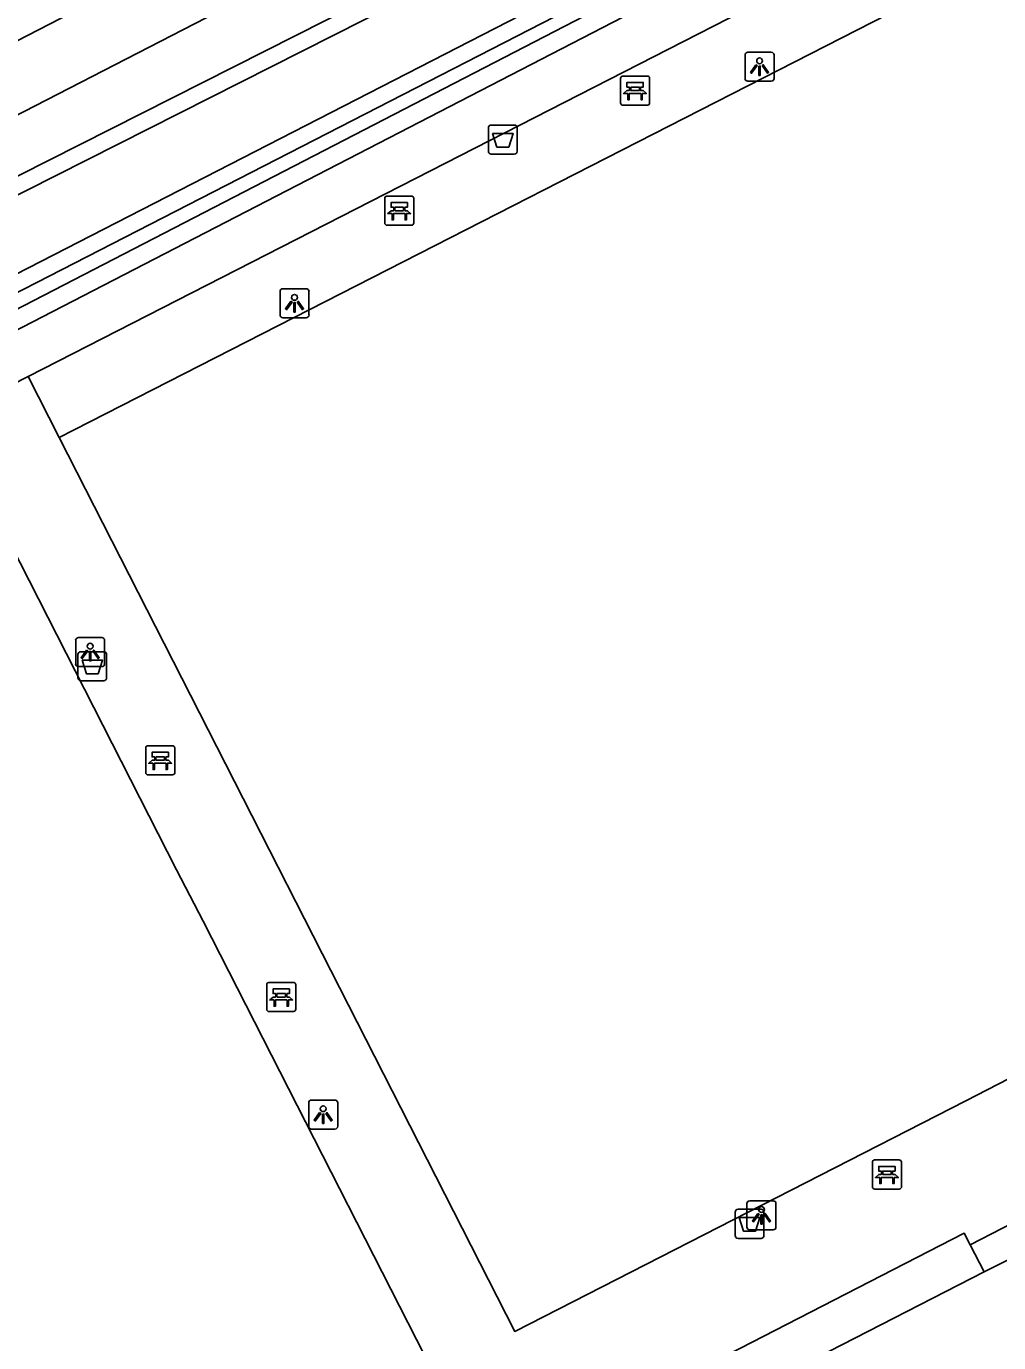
# Model space of a CAD drawing. Extents: x 158838 to 160074, y 386376 to 387776.
# Drawn here: x 159396.04 to 159429.46, y 387475.61 to 387520.84 of the extents above; entities that cross this region are included whole.
import ezdxf

# ---------------------------------------------------------------- set-up
doc = ezdxf.new("R2010")
doc.units = 0
for name, color, linetype in [('IMGEO_Afvalbak', 7, 'Continuous'), ('IMGEO_Bank', 7, 'Continuous'), ('IMGEO_Berm_groen', 7, 'Continuous'), ('IMGEO_Fietspad_gesloten', 7, 'Continuous'), ('IMGEO_Groenvoorziening', 7, 'Continuous'), ('IMGEO_Haag', 7, 'Continuous'), ('IMGEO_Hek', 7, 'Continuous'), ('IMGEO_Lichtpunt', 7, 'Continuous'), ('IMGEO_Muur', 7, 'Continuous'), ('IMGEO_Voetpad_open', 7, 'Continuous'), ('IMGEO_Waterloop', 7, 'Continuous')]:
    doc.layers.add(name, color=color, linetype=linetype)

msp = doc.modelspace()

# ---------------------------------------------------------------- linework, layer by layer
at = {"layer": 'IMGEO_Afvalbak'}
for p, q in [((159412.021, 387517.451), (159412.811, 387517.451)), ((159412.811, 387517.451), (159412.021, 387517.451)), ((159411.921, 387516.551), (159411.921, 387517.351)), ((159411.921, 387517.351), (159411.921, 387516.551)), ((159412.911, 387517.351), (159412.911, 387516.551)), ((159412.911, 387516.551), (159412.911, 387517.351)), ((159412.811, 387516.451), (159412.021, 387516.451)), ((159412.021, 387516.451), (159412.811, 387516.451)), ((159397.909, 387499.352), (159398.699, 387499.352)), ((159398.699, 387499.352), (159397.909, 387499.352)), ((159397.809, 387498.452), (159397.809, 387499.252)), ((159397.809, 387499.252), (159397.809, 387498.452)), ((159398.799, 387499.252), (159398.799, 387498.452)), ((159398.799, 387498.452), (159398.799, 387499.252)), ((159398.699, 387498.352), (159397.909, 387498.352)), ((159397.909, 387498.352), (159398.699, 387498.352)), ((159420.402, 387479.294), (159420.402, 387480.094)), ((159420.402, 387480.094), (159420.402, 387479.294)), ((159420.502, 387480.194), (159421.292, 387480.194)), ((159421.292, 387480.194), (159420.502, 387480.194)), ((159421.392, 387480.094), (159421.392, 387479.294)), ((159421.392, 387479.294), (159421.392, 387480.094)), ((159421.292, 387479.194), (159420.502, 387479.194)), ((159420.502, 387479.194), (159421.292, 387479.194))]:
    msp.add_line(p, q, dxfattribs=at)
for points in [[(159412.064, 387517.165), (159412.768, 387517.165), (159412.619, 387516.695), (159412.213, 387516.695), (159412.064, 387517.165)], [(159397.952, 387499.066), (159398.656, 387499.066), (159398.507, 387498.596), (159398.101, 387498.596), (159397.952, 387499.066)], [(159420.545, 387479.908), (159421.249, 387479.908), (159421.1, 387479.438), (159420.694, 387479.438), (159420.545, 387479.908)]]:
    msp.add_lwpolyline(points, dxfattribs=at)
for centre, start, end in [((159412.021, 387517.351), 90, 180), ((159412.021, 387517.351), 90, 180), ((159412.811, 387517.351), 0, 90), ((159412.811, 387517.351), 360, 90), ((159412.021, 387516.551), 180, 270), ((159412.021, 387516.551), 180, 270), ((159412.811, 387516.551), 270, 0), ((159412.811, 387516.551), 270, 0), ((159397.909, 387499.252), 90, 180), ((159397.909, 387499.252), 90, 180), ((159398.699, 387499.252), 0, 90), ((159398.699, 387499.252), 360, 90), ((159397.909, 387498.452), 180, 270), ((159397.909, 387498.452), 180, 270), ((159398.699, 387498.452), 270, 0), ((159398.699, 387498.452), 270, 0), ((159420.502, 387480.094), 90, 180), ((159420.502, 387480.094), 90, 180), ((159421.292, 387480.094), 0, 90), ((159421.292, 387480.094), 360, 90), ((159420.502, 387479.294), 180, 270), ((159420.502, 387479.294), 180, 270), ((159421.292, 387479.294), 270, 0), ((159421.292, 387479.294), 270, 0)]:
    msp.add_arc(centre, 0.1, start, end, dxfattribs=at)
at = {"layer": 'IMGEO_Bank'}
for p, q in [((159416.463, 387518.21), (159416.463, 387519.051)), ((159416.463, 387519.051), (159416.463, 387518.21)), ((159416.538, 387519.135), (159417.379, 387519.135)), ((159417.379, 387519.135), (159416.538, 387519.135)), ((159417.463, 387519.06), (159417.463, 387518.219)), ((159417.463, 387518.219), (159417.463, 387519.06)), ((159417.16, 387518.533), (159416.767, 387518.533)), ((159416.772, 387518.641), (159416.772, 387518.747)), ((159416.816, 387518.747), (159416.816, 387518.641)), ((159417.104, 387518.753), (159416.822, 387518.753)), ((159416.822, 387518.635), (159417.104, 387518.635)), ((159417.11, 387518.641), (159417.11, 387518.747)), ((159417.154, 387518.747), (159417.154, 387518.641)), ((159417.388, 387518.135), (159416.547, 387518.135)), ((159416.547, 387518.135), (159417.388, 387518.135)), ((159408.356, 387514.083), (159408.356, 387514.924)), ((159408.356, 387514.924), (159408.356, 387514.083)), ((159408.431, 387515.008), (159409.272, 387515.008)), ((159409.272, 387515.008), (159408.431, 387515.008)), ((159409.356, 387514.933), (159409.356, 387514.092)), ((159409.356, 387514.092), (159409.356, 387514.933)), ((159409.053, 387514.406), (159408.66, 387514.406)), ((159408.665, 387514.514), (159408.665, 387514.62)), ((159408.709, 387514.62), (159408.709, 387514.514)), ((159408.997, 387514.626), (159408.715, 387514.626)), ((159408.715, 387514.508), (159408.997, 387514.508)), ((159409.003, 387514.514), (159409.003, 387514.62)), ((159409.047, 387514.62), (159409.047, 387514.514)), ((159409.281, 387514.008), (159408.44, 387514.008)), ((159408.44, 387514.008), (159409.281, 387514.008)), ((159400.141, 387495.196), (159400.141, 387496.037)), ((159400.141, 387496.037), (159400.141, 387495.196)), ((159400.216, 387496.121), (159401.057, 387496.121)), ((159401.057, 387496.121), (159400.216, 387496.121)), ((159400.45, 387495.627), (159400.45, 387495.733)), ((159400.494, 387495.733), (159400.494, 387495.627)), ((159400.782, 387495.739), (159400.5, 387495.739)), ((159400.788, 387495.627), (159400.788, 387495.733)), ((159400.832, 387495.733), (159400.832, 387495.627)), ((159401.141, 387496.046), (159401.141, 387495.205)), ((159401.141, 387495.205), (159401.141, 387496.046)), ((159400.838, 387495.519), (159400.445, 387495.519)), ((159400.5, 387495.621), (159400.782, 387495.621)), ((159401.066, 387495.121), (159400.225, 387495.121)), ((159400.225, 387495.121), (159401.066, 387495.121)), ((159404.3, 387487.063), (159404.3, 387487.904)), ((159404.3, 387487.904), (159404.3, 387487.063)), ((159404.375, 387487.988), (159405.216, 387487.988)), ((159405.216, 387487.988), (159404.375, 387487.988)), ((159404.609, 387487.494), (159404.609, 387487.6)), ((159404.653, 387487.6), (159404.653, 387487.494)), ((159404.941, 387487.606), (159404.659, 387487.606)), ((159404.947, 387487.494), (159404.947, 387487.6)), ((159404.991, 387487.6), (159404.991, 387487.494)), ((159405.3, 387487.913), (159405.3, 387487.072)), ((159405.3, 387487.072), (159405.3, 387487.913)), ((159404.997, 387487.386), (159404.604, 387487.386)), ((159404.659, 387487.488), (159404.941, 387487.488)), ((159405.225, 387486.988), (159404.384, 387486.988)), ((159404.384, 387486.988), (159405.225, 387486.988)), ((159425.12, 387480.965), (159425.12, 387481.806)), ((159425.12, 387481.806), (159425.12, 387480.965)), ((159425.195, 387481.89), (159426.036, 387481.89)), ((159426.036, 387481.89), (159425.195, 387481.89)), ((159426.12, 387481.815), (159426.12, 387480.974)), ((159426.12, 387480.974), (159426.12, 387481.815)), ((159425.817, 387481.288), (159425.424, 387481.288)), ((159425.429, 387481.396), (159425.429, 387481.502)), ((159425.473, 387481.502), (159425.473, 387481.396)), ((159425.761, 387481.508), (159425.479, 387481.508)), ((159425.479, 387481.39), (159425.761, 387481.39)), ((159425.767, 387481.396), (159425.767, 387481.502)), ((159425.811, 387481.502), (159425.811, 387481.396)), ((159426.045, 387480.89), (159425.204, 387480.89)), ((159425.204, 387480.89), (159426.045, 387480.89))]:
    msp.add_line(p, q, dxfattribs=at)
for points in [[(159416.766, 387518.753), (159416.68, 387518.753), (159416.68, 387518.914), (159417.243, 387518.914), (159417.243, 387518.753), (159417.16, 387518.753)], [(159416.71, 387518.533), (159416.568, 387518.533), (159416.68, 387518.635), (159416.766, 387518.635)], [(159416.76, 387518.526), (159416.76, 387518.319), (159416.717, 387518.319), (159416.717, 387518.526)], [(159417.16, 387518.635), (159417.243, 387518.635), (159417.355, 387518.533), (159417.216, 387518.533)], [(159417.21, 387518.526), (159417.21, 387518.319), (159417.166, 387518.319), (159417.166, 387518.526)], [(159408.659, 387514.626), (159408.573, 387514.626), (159408.573, 387514.787), (159409.136, 387514.787), (159409.136, 387514.626), (159409.053, 387514.626)], [(159408.603, 387514.406), (159408.461, 387514.406), (159408.573, 387514.508), (159408.659, 387514.508)], [(159408.653, 387514.399), (159408.653, 387514.192), (159408.61, 387514.192), (159408.61, 387514.399)], [(159409.053, 387514.508), (159409.136, 387514.508), (159409.248, 387514.406), (159409.109, 387514.406)], [(159409.103, 387514.399), (159409.103, 387514.192), (159409.059, 387514.192), (159409.059, 387514.399)], [(159400.444, 387495.739), (159400.358, 387495.739), (159400.358, 387495.9), (159400.921, 387495.9), (159400.921, 387495.739), (159400.838, 387495.739)], [(159400.388, 387495.519), (159400.246, 387495.519), (159400.358, 387495.621), (159400.444, 387495.621)], [(159400.438, 387495.512), (159400.438, 387495.305), (159400.395, 387495.305), (159400.395, 387495.512)], [(159400.838, 387495.621), (159400.921, 387495.621), (159401.033, 387495.519), (159400.894, 387495.519)], [(159400.888, 387495.512), (159400.888, 387495.305), (159400.844, 387495.305), (159400.844, 387495.512)], [(159404.603, 387487.606), (159404.517, 387487.606), (159404.517, 387487.767), (159405.08, 387487.767), (159405.08, 387487.606), (159404.997, 387487.606)], [(159404.547, 387487.386), (159404.405, 387487.386), (159404.517, 387487.488), (159404.603, 387487.488)], [(159404.597, 387487.379), (159404.597, 387487.172), (159404.554, 387487.172), (159404.554, 387487.379)], [(159404.997, 387487.488), (159405.08, 387487.488), (159405.192, 387487.386), (159405.053, 387487.386)], [(159405.047, 387487.379), (159405.047, 387487.172), (159405.003, 387487.172), (159405.003, 387487.379)], [(159425.367, 387481.288), (159425.225, 387481.288), (159425.337, 387481.39), (159425.423, 387481.39)], [(159425.423, 387481.508), (159425.337, 387481.508), (159425.337, 387481.669), (159425.9, 387481.669), (159425.9, 387481.508), (159425.817, 387481.508)], [(159425.417, 387481.281), (159425.417, 387481.074), (159425.374, 387481.074), (159425.374, 387481.281)], [(159425.817, 387481.39), (159425.9, 387481.39), (159426.012, 387481.288), (159425.873, 387481.288)], [(159425.867, 387481.281), (159425.867, 387481.074), (159425.823, 387481.074), (159425.823, 387481.281)]]:
    msp.add_lwpolyline(points, dxfattribs=at)
for centre, radius, start, end in [((159416.541, 387519.057), 0.0779, 92.4484, 184.2845), ((159416.541, 387519.057), 0.0779, 92.4484, 184.2845), ((159417.385, 387519.057), 0.0779, 2.4484, 94.2845), ((159417.385, 387519.057), 0.0779, 2.4484, 94.2845), ((159416.71, 387518.526), 0.00671, 2.8957, 87.1043), ((159416.767, 387518.526), 0.00671, 92.8957, 177.1043), ((159416.765, 387518.746), 0.00671, 2.8957, 87.1043), ((159416.765, 387518.642), 0.00671, 272.8957, 357.1043), ((159416.822, 387518.746), 0.00671, 92.8957, 177.1043), ((159416.822, 387518.642), 0.00671, 182.8957, 267.1043), ((159417.104, 387518.746), 0.00671, 2.8957, 87.1043), ((159417.104, 387518.642), 0.00671, 272.8957, 357.1043), ((159417.161, 387518.746), 0.00671, 92.8957, 177.1043), ((159417.161, 387518.642), 0.00671, 182.8957, 267.1043), ((159417.159, 387518.526), 0.00671, 2.8957, 87.1043), ((159417.216, 387518.526), 0.00671, 92.8957, 177.1043), ((159416.541, 387518.213), 0.0779, 182.4484, 274.2845), ((159416.541, 387518.213), 0.0779, 182.4484, 274.2845), ((159417.385, 387518.213), 0.0779, 272.4484, 4.2845), ((159417.385, 387518.213), 0.0779, 272.4484, 4.2845), ((159408.434, 387514.93), 0.0779, 92.4484, 184.2845), ((159408.434, 387514.93), 0.0779, 92.4484, 184.2845), ((159409.278, 387514.93), 0.0779, 2.4484, 94.2845), ((159409.278, 387514.93), 0.0779, 2.4484, 94.2845), ((159408.603, 387514.399), 0.00671, 2.8957, 87.1043), ((159408.66, 387514.399), 0.00671, 92.8957, 177.1043), ((159408.658, 387514.619), 0.00671, 2.8957, 87.1043), ((159408.658, 387514.515), 0.00671, 272.8957, 357.1043), ((159408.715, 387514.619), 0.00671, 92.8957, 177.1043), ((159408.715, 387514.515), 0.00671, 182.8957, 267.1043), ((159408.997, 387514.619), 0.00671, 2.8957, 87.1043), ((159408.997, 387514.515), 0.00671, 272.8957, 357.1043), ((159409.054, 387514.619), 0.00671, 92.8957, 177.1043), ((159409.054, 387514.515), 0.00671, 182.8957, 267.1043), ((159409.052, 387514.399), 0.00671, 2.8957, 87.1043), ((159409.109, 387514.399), 0.00671, 92.8957, 177.1043), ((159408.434, 387514.086), 0.0779, 182.4484, 274.2845), ((159408.434, 387514.086), 0.0779, 182.4484, 274.2845), ((159409.278, 387514.086), 0.0779, 272.4484, 4.2845), ((159409.278, 387514.086), 0.0779, 272.4484, 4.2845), ((159400.219, 387496.043), 0.0779, 92.4484, 184.2845), ((159400.219, 387496.043), 0.0779, 92.4484, 184.2845), ((159400.443, 387495.732), 0.00671, 2.8957, 87.1043), ((159400.5, 387495.732), 0.00671, 92.8957, 177.1043), ((159400.782, 387495.732), 0.00671, 2.8957, 87.1043), ((159400.839, 387495.732), 0.00671, 92.8957, 177.1043), ((159401.063, 387496.043), 0.0779, 2.4484, 94.2845), ((159401.063, 387496.043), 0.0779, 2.4484, 94.2845), ((159400.388, 387495.512), 0.00671, 2.8957, 87.1043), ((159400.445, 387495.512), 0.00671, 92.8957, 177.1043), ((159400.443, 387495.628), 0.00671, 272.8957, 357.1043), ((159400.5, 387495.628), 0.00671, 182.8957, 267.1043), ((159400.782, 387495.628), 0.00671, 272.8957, 357.1043), ((159400.839, 387495.628), 0.00671, 182.8957, 267.1043), ((159400.837, 387495.512), 0.00671, 2.8957, 87.1043), ((159400.894, 387495.512), 0.00671, 92.8957, 177.1043), ((159400.219, 387495.199), 0.0779, 182.4484, 274.2845), ((159400.219, 387495.199), 0.0779, 182.4484, 274.2845), ((159401.063, 387495.199), 0.0779, 272.4484, 4.2845), ((159401.063, 387495.199), 0.0779, 272.4484, 4.2845), ((159404.378, 387487.91), 0.0779, 92.4484, 184.2845), ((159404.378, 387487.91), 0.0779, 92.4484, 184.2845), ((159404.602, 387487.599), 0.00671, 2.8957, 87.1043), ((159404.659, 387487.599), 0.00671, 92.8957, 177.1043), ((159404.941, 387487.599), 0.00671, 2.8957, 87.1043), ((159404.998, 387487.599), 0.00671, 92.8957, 177.1043), ((159405.222, 387487.91), 0.0779, 2.4484, 94.2845), ((159405.222, 387487.91), 0.0779, 2.4484, 94.2845), ((159404.547, 387487.379), 0.00671, 2.8957, 87.1043), ((159404.604, 387487.379), 0.00671, 92.8957, 177.1043), ((159404.602, 387487.495), 0.00671, 272.8957, 357.1043), ((159404.659, 387487.495), 0.00671, 182.8957, 267.1043), ((159404.941, 387487.495), 0.00671, 272.8957, 357.1043), ((159404.998, 387487.495), 0.00671, 182.8957, 267.1043), ((159404.996, 387487.379), 0.00671, 2.8957, 87.1043), ((159405.053, 387487.379), 0.00671, 92.8957, 177.1043), ((159404.378, 387487.066), 0.0779, 182.4484, 274.2845), ((159404.378, 387487.066), 0.0779, 182.4484, 274.2845), ((159405.222, 387487.066), 0.0779, 272.4484, 4.2845), ((159405.222, 387487.066), 0.0779, 272.4484, 4.2845), ((159425.198, 387481.812), 0.0779, 92.4484, 184.2845), ((159425.198, 387481.812), 0.0779, 92.4484, 184.2845), ((159426.042, 387481.812), 0.0779, 2.4484, 94.2845), ((159426.042, 387481.812), 0.0779, 2.4484, 94.2845), ((159425.367, 387481.281), 0.00671, 2.8957, 87.1043), ((159425.424, 387481.281), 0.00671, 92.8957, 177.1043), ((159425.422, 387481.501), 0.00671, 2.8957, 87.1043), ((159425.422, 387481.397), 0.00671, 272.8957, 357.1043), ((159425.479, 387481.501), 0.00671, 92.8957, 177.1043), ((159425.479, 387481.397), 0.00671, 182.8957, 267.1043), ((159425.761, 387481.501), 0.00671, 2.8957, 87.1043), ((159425.761, 387481.397), 0.00671, 272.8957, 357.1043), ((159425.818, 387481.501), 0.00671, 92.8957, 177.1043), ((159425.818, 387481.397), 0.00671, 182.8957, 267.1043), ((159425.816, 387481.281), 0.00671, 2.8957, 87.1043), ((159425.873, 387481.281), 0.00671, 92.8957, 177.1043), ((159425.198, 387480.968), 0.0779, 182.4484, 274.2845), ((159425.198, 387480.968), 0.0779, 182.4484, 274.2845), ((159426.042, 387480.968), 0.0779, 272.4484, 4.2845), ((159426.042, 387480.968), 0.0779, 272.4484, 4.2845)]:
    msp.add_arc(centre, radius, start, end, dxfattribs=at)
at = {"layer": 'IMGEO_Berm_groen'}
for points in [[(159336.154, 387484.934), (159338.654, 387486.251), (159364.753, 387500), (159367.223, 387501.301), (159460.249, 387548.308)], [(159461.976, 387545.691), (159372.919, 387500), (159340.235, 387483.231), (159339.987, 387483.104), (159338.919, 387482.291), (159338.252, 387481.676)]]:
    msp.add_lwpolyline(points, dxfattribs=at)
at = {"layer": 'IMGEO_Fietspad_gesloten'}
msp.add_lwpolyline([(159333.199, 387485.531), (159353.236, 387498.521), (159375.071, 387509.705), (159394.533, 387519.736), (159417.86, 387531.747), (159443.308, 387544.845), (159458.757, 387552.748), (159462.644, 387554.723), (159481.101, 387564.218), (159499.267, 387573.577)], dxfattribs=at)
at = {"layer": 'IMGEO_Groenvoorziening'}
msp.add_lwpolyline([(159428.481, 387478.968), (159428.956, 387478.043)], dxfattribs=at)
at = {"layer": 'IMGEO_Haag'}
msp.add_lwpolyline([(159430.221, 387528.939), (159427.607, 387527.602), (159340.205, 387482.451), (159340.944, 387481.015), (159395.673, 387374.62)], dxfattribs=at)
at = {"layer": 'IMGEO_Hek'}
for points in [[(159428.873, 387525.564), (159396.099, 387508.813)], [(159396.099, 387508.813), (159393.287, 387507.378)], [(159396.099, 387508.813), (159397.168, 387506.716)], [(159393.287, 387507.378), (159401.198, 387491.862)], [(159397.168, 387506.716), (159412.829, 387475.999), (159428.337, 387483.923)], [(159402.122, 387490.094), (159410.035, 387474.573), (159393.552, 387466.13)]]:
    msp.add_lwpolyline(points, dxfattribs=at)
at = {"layer": 'IMGEO_Lichtpunt'}
for p, q in [((159420.743, 387519.859), (159420.743, 387519.052)), ((159420.743, 387519.859), (159420.743, 387519.052)), ((159421.645, 387519.954), (159420.837, 387519.954)), ((159421.645, 387519.954), (159420.837, 387519.954)), ((159421.739, 387519.052), (159421.739, 387519.859)), ((159421.739, 387519.052), (159421.739, 387519.859)), ((159420.837, 387518.958), (159421.645, 387518.958)), ((159420.837, 387518.958), (159421.645, 387518.958)), ((159404.758, 387511.731), (159404.758, 387510.924)), ((159404.758, 387511.731), (159404.758, 387510.924)), ((159405.66, 387511.826), (159404.852, 387511.826)), ((159405.66, 387511.826), (159404.852, 387511.826)), ((159405.754, 387510.924), (159405.754, 387511.731)), ((159405.754, 387510.924), (159405.754, 387511.731)), ((159404.852, 387510.83), (159405.66, 387510.83)), ((159404.852, 387510.83), (159405.66, 387510.83)), ((159398.636, 387499.839), (159397.828, 387499.839)), ((159398.636, 387499.839), (159397.828, 387499.839)), ((159397.734, 387499.744), (159397.734, 387498.937)), ((159397.734, 387499.744), (159397.734, 387498.937)), ((159398.73, 387498.937), (159398.73, 387499.744)), ((159398.73, 387498.937), (159398.73, 387499.744)), ((159397.828, 387498.843), (159398.636, 387498.843)), ((159397.828, 387498.843), (159398.636, 387498.843)), ((159406.646, 387483.946), (159405.838, 387483.946)), ((159406.646, 387483.946), (159405.838, 387483.946)), ((159405.744, 387483.851), (159405.744, 387483.044)), ((159405.744, 387483.851), (159405.744, 387483.044)), ((159406.74, 387483.044), (159406.74, 387483.851)), ((159406.74, 387483.044), (159406.74, 387483.851)), ((159405.838, 387482.95), (159406.646, 387482.95)), ((159405.838, 387482.95), (159406.646, 387482.95)), ((159420.809, 387480.389), (159420.809, 387479.582)), ((159420.809, 387480.389), (159420.809, 387479.582)), ((159421.711, 387480.484), (159420.903, 387480.484)), ((159421.711, 387480.484), (159420.903, 387480.484)), ((159421.805, 387479.582), (159421.805, 387480.389)), ((159421.805, 387479.582), (159421.805, 387480.389)), ((159420.903, 387479.488), (159421.711, 387479.488)), ((159420.903, 387479.488), (159421.711, 387479.488))]:
    msp.add_line(p, q, dxfattribs=at)
for points in [[(159421.117, 387519.523), (159421.156, 387519.495), (159420.968, 387519.233), (159420.93, 387519.26), (159421.117, 387519.523)], [(159421.219, 387519.475), (159421.266, 387519.475), (159421.266, 387519.153), (159421.219, 387519.153), (159421.219, 387519.475)], [(159421.329, 387519.495), (159421.367, 387519.522), (159421.554, 387519.26), (159421.515, 387519.232), (159421.329, 387519.495)], [(159405.132, 387511.395), (159405.171, 387511.367), (159404.983, 387511.105), (159404.945, 387511.132), (159405.132, 387511.395)], [(159405.234, 387511.347), (159405.281, 387511.347), (159405.281, 387511.025), (159405.234, 387511.025), (159405.234, 387511.347)], [(159405.344, 387511.367), (159405.382, 387511.394), (159405.569, 387511.132), (159405.53, 387511.104), (159405.344, 387511.367)], [(159398.108, 387499.408), (159398.147, 387499.38), (159397.959, 387499.118), (159397.921, 387499.145), (159398.108, 387499.408)], [(159398.21, 387499.36), (159398.257, 387499.36), (159398.257, 387499.038), (159398.21, 387499.038), (159398.21, 387499.36)], [(159398.32, 387499.38), (159398.358, 387499.407), (159398.545, 387499.145), (159398.506, 387499.117), (159398.32, 387499.38)], [(159406.118, 387483.515), (159406.157, 387483.487), (159405.969, 387483.225), (159405.931, 387483.252), (159406.118, 387483.515)], [(159406.33, 387483.487), (159406.368, 387483.514), (159406.555, 387483.252), (159406.516, 387483.224), (159406.33, 387483.487)], [(159406.22, 387483.467), (159406.267, 387483.467), (159406.267, 387483.145), (159406.22, 387483.145), (159406.22, 387483.467)], [(159421.183, 387480.053), (159421.222, 387480.025), (159421.034, 387479.763), (159420.996, 387479.79), (159421.183, 387480.053)], [(159421.285, 387480.005), (159421.332, 387480.005), (159421.332, 387479.683), (159421.285, 387479.683), (159421.285, 387480.005)], [(159421.395, 387480.025), (159421.433, 387480.052), (159421.62, 387479.79), (159421.581, 387479.762), (159421.395, 387480.025)]]:
    msp.add_lwpolyline(points, dxfattribs=at)
for centre in [(159421.242, 387519.657), (159405.257, 387511.529), (159398.233, 387499.542), (159406.243, 387483.649), (159421.308, 387480.187)]:
    msp.add_circle(centre, 0.0994, dxfattribs=at)
for centre, start, end in [((159420.837, 387519.859), 90, 180), ((159420.837, 387519.859), 90, 180), ((159421.645, 387519.859), 0, 90), ((159421.645, 387519.859), 0, 90), ((159420.837, 387519.052), 180, 270), ((159420.837, 387519.052), 180, 270), ((159421.645, 387519.052), 270, 0), ((159421.645, 387519.052), 270, 360), ((159404.852, 387511.731), 90, 180), ((159404.852, 387511.731), 90, 180), ((159405.66, 387511.731), 0, 90), ((159405.66, 387511.731), 0, 90), ((159404.852, 387510.924), 180, 270), ((159404.852, 387510.924), 180, 270), ((159405.66, 387510.924), 270, 0), ((159405.66, 387510.924), 270, 360), ((159397.828, 387499.744), 90, 180), ((159397.828, 387499.744), 90, 180), ((159398.636, 387499.744), 0, 90), ((159398.636, 387499.744), 0, 90), ((159397.828, 387498.937), 180, 270), ((159397.828, 387498.937), 180, 270), ((159398.636, 387498.937), 270, 0), ((159398.636, 387498.937), 270, 360), ((159405.838, 387483.851), 90, 180), ((159405.838, 387483.851), 90, 180), ((159406.646, 387483.851), 0, 90), ((159406.646, 387483.851), 0, 90), ((159405.838, 387483.044), 180, 270), ((159405.838, 387483.044), 180, 270), ((159406.646, 387483.044), 270, 0), ((159406.646, 387483.044), 270, 360), ((159420.903, 387480.389), 90, 180), ((159420.903, 387480.389), 90, 180), ((159421.711, 387480.389), 0, 90), ((159421.711, 387480.389), 0, 90), ((159420.903, 387479.582), 180, 270), ((159420.903, 387479.582), 180, 270), ((159421.711, 387479.582), 270, 0), ((159421.711, 387479.582), 270, 360)]:
    msp.add_arc(centre, 0.0946, start, end, dxfattribs=at)
at = {"layer": 'IMGEO_Muur'}
for points in [[(159428.481, 387478.968), (159428.271, 387479.377), (159414.88, 387472.493), (159415.564, 387471.181)], [(159428.956, 387478.043), (159428.481, 387478.968)], [(159423.204, 387475.092), (159428.956, 387478.043)]]:
    msp.add_lwpolyline(points, dxfattribs=at)
at = {"layer": 'IMGEO_Voetpad_open'}
for points in [[(159461.771, 387551.782), (159386.53, 387513.074), (159369.52, 387504.347), (159361.28, 387500), (159349.955, 387494.013), (159336.154, 387484.934)], [(159341.337, 387480.909), (159340.7, 387482.286), (159371.792, 387498.281), (159394.835, 387509.951), (159428.108, 387527.137)], [(159396.099, 387508.813), (159428.873, 387525.564)], [(159429.965, 387523.467), (159397.168, 387506.716)], [(159396.099, 387508.813), (159393.287, 387507.378)], [(159397.168, 387506.716), (159396.099, 387508.813)], [(159393.552, 387466.13), (159410.035, 387474.573), (159402.122, 387490.094), (159401.198, 387491.862), (159393.287, 387507.378)], [(159397.168, 387506.716), (159412.829, 387475.999), (159428.337, 387483.923), (159430.172, 387484.87), (159445.663, 387492.758)], [(159428.481, 387478.968), (159430.704, 387480.123)], [(159415.564, 387471.181), (159414.88, 387472.493), (159428.271, 387479.377), (159428.481, 387478.968)], [(159431.203, 387479.171), (159428.956, 387478.043)], [(159428.956, 387478.043), (159423.204, 387475.092)]]:
    msp.add_lwpolyline(points, dxfattribs=at)
at = {"layer": 'IMGEO_Waterloop'}
msp.add_lwpolyline([(159461.62, 387546.162), (159372.654, 387500.517), (159339.97, 387483.749), (159339.676, 387483.598), (159338.545, 387482.737), (159338.366, 387482.572), (159337.591, 387483.777), (159336.986, 387484.715), (159338.925, 387485.737), (159365.024, 387499.486), (159367.49, 387500.784), (159460.451, 387547.758)], dxfattribs=at)

doc.saveas('drawing.dxf')
